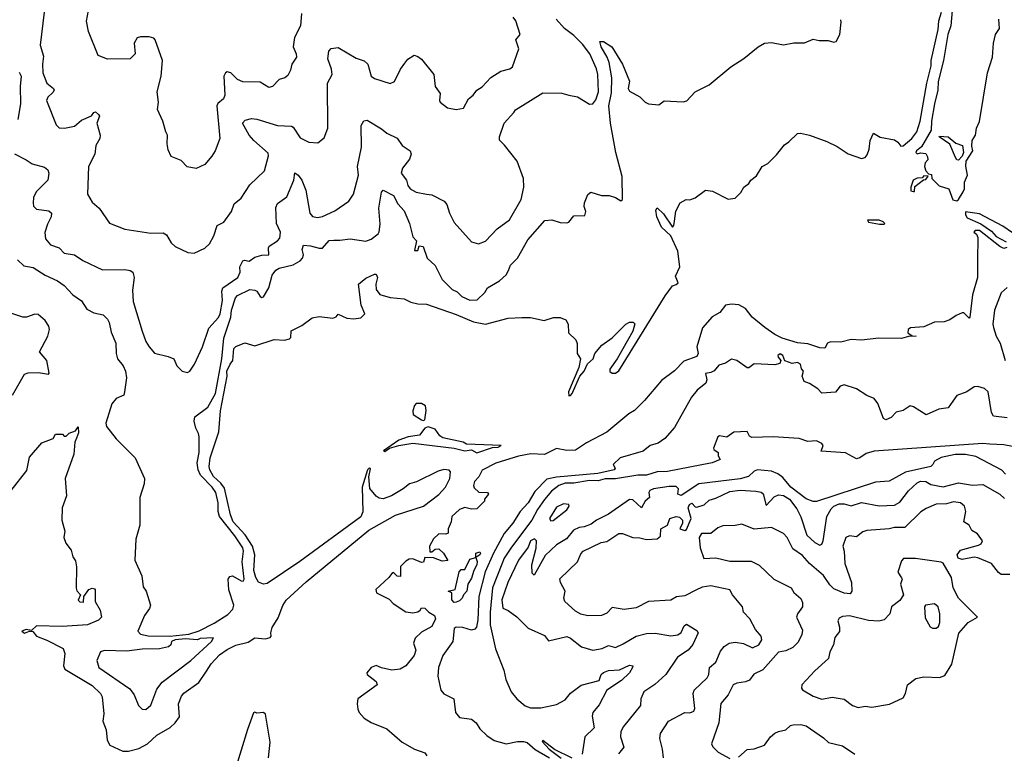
# Model space of a CAD drawing. Extents: x 1552033 to 1694788, y 811965 to 917215.
# Tile 318 of 632: x 1614307 to 1619989, y 877970 to 882201. Entities that reach past the tile are written whole.
import ezdxf

# ---------------------------------------------------------------- set-up
doc = ezdxf.new("R2010")
doc.units = 0

msp = doc.modelspace()

# ---------------------------------------------------------------- linework, layer by layer
at = {"layer": '0CON20XD'}
for points in [[(1614258.8, 879485), (1614348.4, 879601.6), (1614365, 879678.8), (1614435, 879760), (1614500, 879785), (1614515, 879810), (1614555, 879810), (1614565, 879800), (1614575, 879800), (1614593, 879817), (1614630, 879830), (1614645, 879853.3), (1614647.7, 879817.7), (1614635, 879788.2), (1614626.4, 879765), (1614620.8, 879695), (1614569.6, 879555), (1614577.5, 879455), (1614551.8, 879385), (1614551.4, 879315), (1614568.3, 879251.7), (1614562.5, 879215), (1614573, 879183), (1614605, 879142.5), (1614614, 879104), (1614629.3, 879079.3), (1614635.7, 879045), (1614632.7, 878922.7), (1614637.7, 878907.7), (1614657.5, 878885), (1614644.1, 878854.1), (1614655, 878843.3), (1614675, 878842.5), (1614677.5, 878875), (1614706.7, 878915), (1614725, 878923.3), (1614738.3, 878918.3), (1614743, 878913), (1614743.3, 878845), (1614772.5, 878795), (1614778.8, 878755), (1614762.7, 878737.3), (1614699.6, 878710.4), (1614551.9, 878701.9), (1614405, 878705.5), (1614375, 878677.5), (1614345, 878683.3), (1614320, 878675), (1614335, 878663.8), (1614365, 878674.3), (1614382.5, 878672.5), (1614405, 878646.2), (1614463.6, 878623.6), (1614559.2, 878575), (1614568.9, 878545), (1614560.8, 878475), (1614568.2, 878455), (1614725, 878361.1), (1614774.4, 878315), (1614782.5, 878295), (1614792.1, 878197.9), (1614787.1, 878155), (1614806.9, 878105), (1614812, 878045), (1614827.7, 878017.7), (1614901.9, 877981.9), (1614935, 877982.9), (1614995, 877997.1), (1615045.4, 878024.6), (1615099.2, 878075), (1615175, 878119.4), (1615205, 878146.4), (1615228.8, 878181.2), (1615223.9, 878255), (1615240.5, 878299.5), (1615255, 878316.8), (1615341.8, 878378.2), (1615385.8, 878444.2), (1615413.2, 878486.8), (1615461.1, 878538.9), (1615505, 878569.5), (1615555, 878594), (1615625, 878610.8), (1615665, 878635.2), (1615725, 878630.4), (1615752.7, 878637.3), (1615758.8, 878645), (1615755.9, 878665.9), (1615764.6, 878695), (1615799.2, 878750.8), (1615825, 878822.2), (1615845, 878854.1), (1615960.2, 878959.8), (1616322.8, 879257.2), (1616476.7, 879343.3), (1616636.8, 879395), (1616725, 879462.6), (1616764.9, 879505), (1616789.7, 879555), (1616794.1, 879594.1), (1616785, 879603.8), (1616755, 879607.3), (1616722.4, 879597.6), (1616596.7, 879535), (1616556.5, 879523.5), (1616520.5, 879495), (1616451.8, 879455), (1616405, 879436.9), (1616381.9, 879441.9), (1616363.8, 879453.8), (1616328.3, 879498.3), (1616321.2, 879565), (1616331.7, 879611.7), (1616325, 879616.7), (1616314.3, 879604.3), (1616283.1, 879505), (1616286.8, 879363.2), (1616276.7, 879333.3), (1615924, 879076), (1615735, 878949.9), (1615714, 878945), (1615685, 878957.9), (1615670.2, 878985), (1615659.1, 879025), (1615663.3, 879115), (1615651.3, 879165), (1615609.2, 879229.2), (1615539.8, 879305), (1615523.3, 879345), (1615488.6, 879498.6), (1615468.4, 879528.4), (1615425, 879565.8), (1615404.1, 879605), (1615400.6, 879625), (1615406.2, 879675), (1615456.7, 879823.3), (1615466.8, 879945), (1615503.7, 880145), (1615503.3, 880175), (1615521.1, 880215), (1615536.7, 880235), (1615543.1, 880305), (1615555, 880316.2), (1615607, 880337), (1615665, 880320), (1615775, 880356), (1615835, 880352.5), (1615865, 880360), (1615871.7, 880368.3), (1615873.6, 880406.4), (1615935, 880437.5), (1615995, 880482.5), (1616035, 880490), (1616115, 880480), (1616133, 880487), (1616145, 880502.5), (1616195, 880480), (1616235, 880476.7), (1616275, 880482.5), (1616298.8, 880505), (1616278.1, 880555), (1616262.5, 880675), (1616305, 880710.8), (1616355, 880733.6), (1616365, 880734.4), (1616371.6, 880715), (1616363, 880675), (1616365.2, 880645), (1616385.7, 880615.7), (1616445, 880599.2), (1616525, 880591.6), (1616565, 880572.7), (1616605, 880563.2), (1616655, 880560.8), (1616825, 880501.6), (1616925, 880458.8), (1616995, 880445.3), (1617125, 880479.1), (1617204.5, 880484.5), (1617255, 880483.8), (1617334.1, 880465.9), (1617387, 880483), (1617425, 880483.3), (1617459.2, 880469.2), (1617472, 880445), (1617474, 880395), (1617516.7, 880355), (1617523.6, 880333.6), (1617523.8, 880275), (1617542.5, 880245), (1617533.3, 880195), (1617474.2, 880055.8), (1617475, 880032.5), (1617485, 880033.8), (1617496, 880045), (1617540, 880145), (1617565, 880173.8), (1617584.4, 880215.6), (1617616.2, 880245), (1617626.7, 880275), (1617665.8, 880324.2), (1617725, 880366), (1617805, 880445.7), (1617825, 880457.5), (1617847, 880457), (1617857.3, 880447.3), (1617845.5, 880405), (1617755.7, 880244.3), (1617712.9, 880185), (1617712.6, 880172.6), (1617725, 880162.6), (1617745, 880163.4), (1617765, 880175.8), (1618032.2, 880607.8), (1618073.6, 880666.4), (1618096, 880674), (1618105.9, 880684.1), (1618092, 880722), (1618116, 880775), (1618105, 880866.7), (1618065, 880954.2), (1618011.1, 881005), (1617983.4, 881063.4), (1617977.9, 881102.1), (1617985, 881115.5), (1618021.3, 881081.3), (1618074.3, 881004.3), (1618082, 881015), (1618085, 881040), (1618093, 881097), (1618117.5, 881145), (1618152.5, 881165), (1618175, 881162.5), (1618205, 881174.3), (1618265, 881217.7), (1618305, 881212), (1618395, 881165.4), (1618435, 881171.2), (1618468.8, 881205), (1618485, 881235.8), (1618514.2, 881255.8), (1618526.7, 881275), (1618559.1, 881300.9), (1618592, 881355), (1618625, 881372), (1618675, 881422), (1618719.7, 881480.3), (1618745, 881496.9), (1618795, 881545.6), (1618812.7, 881547.3), (1618865, 881535.3), (1618965, 881498.2), (1619025, 881470.5), (1619088, 881428), (1619165, 881401.4), (1619185, 881405.7), (1619197.4, 881422.6), (1619209.1, 881455), (1619214.4, 881505), (1619234, 881546), (1619273, 881523), (1619355, 881507.8), (1619375, 881494), (1619390.9, 881470.9), (1619405, 881472.9), (1619455, 881516.4), (1619484.7, 881555), (1619503.7, 881616.3), (1619541, 881835), (1619565.8, 881934.3), (1619567, 881965), (1619606.1, 882145), (1619610.7, 882195), (1619626.2, 882245)], [(1614449.5, 882245), (1614425.7, 882055), (1614445, 881990), (1614438.9, 881945), (1614441.1, 881895), (1614464.7, 881835), (1614502.9, 881805), (1614506.7, 881795), (1614499.3, 881780.7), (1614470.6, 881755), (1614461.4, 881735), (1614518, 881595), (1614535, 881578), (1614565.8, 881575.8), (1614623.4, 881586.6), (1614665, 881621.4), (1614722.7, 881647.3), (1614735, 881666.7), (1614745, 881670), (1614762.5, 881655), (1614767.5, 881645), (1614752, 881605), (1614771.2, 881535), (1614770, 881515), (1614747.5, 881475), (1614741.4, 881425), (1614704.6, 881355)], [(1615933, 882237), (1615928.6, 882165), (1615892.4, 882097.6), (1615885.8, 882045), (1615903.1, 882005), (1615904.4, 881985), (1615878.1, 881945), (1615870, 881910), (1615855, 881880), (1615837.5, 881865), (1615805, 881856), (1615766, 881815), (1615745, 881810.6), (1615695, 881841.5), (1615595, 881842.5), (1615565, 881855.5), (1615525, 881894.5), (1615505, 881900), (1615494.3, 881895), (1615485.4, 881874.6), (1615490.6, 881765), (1615482.7, 881745), (1615451.5, 881718.5), (1615444.4, 881705), (1615463.1, 881515), (1615435.6, 881444.4), (1615416.8, 881413.2), (1615375, 881366.7), (1615325, 881343.8), (1615273, 881353), (1615238.3, 881388.3), (1615181.2, 881411.2), (1615165, 881450), (1615158.8, 881485), (1615161.2, 881535), (1615150, 881555), (1615133.8, 881615), (1615102.3, 881682.3), (1615108.6, 881725), (1615101.5, 881785), (1615124.5, 881875), (1615131.5, 881965), (1615089.4, 882085), (1615081.2, 882095), (1615055, 882103.1), (1615005, 882102.5), (1614985, 882095.8), (1614968.9, 882065), (1614973.6, 882005), (1614945, 881975.6), (1614814.3, 881974.3), (1614760, 881995), (1614705, 882132.5), (1614692.1, 882192.1), (1614704.4, 882255)], [(1614704.6, 881355), (1614698.6, 881195), (1614725, 881148), (1614765.7, 881115), (1614825, 881028.1), (1614915, 880992.5), (1615065, 880969.6), (1615135, 880971.9), (1615155, 880960), (1615180.6, 880915), (1615205, 880893.1), (1615278.3, 880858.3), (1615315, 880853.8), (1615376.6, 880883.4), (1615402.4, 880907.6), (1615427.5, 880955), (1615446.7, 881015), (1615485, 881034), (1615530, 881095), (1615545, 881139.2), (1615585, 881172), (1615635, 881248), (1615719.8, 881330.2), (1615742.5, 881415), (1615741.4, 881431.4), (1615659.2, 881505), (1615631.8, 881535), (1615593.3, 881605), (1615608.6, 881621.4), (1615645, 881630.6), (1615675, 881627.1), (1615795, 881590), (1615875, 881587.1), (1615885, 881580.8), (1615925, 881519.5), (1615975, 881493.8), (1616028.3, 881491.7), (1616065, 881520), (1616085.8, 881575), (1616083.6, 881835), (1616110, 881885), (1616106.2, 881915), (1616085.3, 881975), (1616090.9, 882019.1), (1616105, 882034.4), (1616145, 882040.6), (1616249.5, 881979.5), (1616295, 881963.6), (1616315.8, 881944.2), (1616335.5, 881875), (1616355, 881862.5), (1616445, 881833.3), (1616470.4, 881845), (1616504.6, 881915.4), (1616529.6, 881950.4), (1616547, 881973), (1616583.9, 881996.1), (1616605, 881989.2), (1616625, 881972.5), (1616696.4, 881885), (1616704.4, 881815), (1616734.5, 881775), (1616730, 881735), (1616734.2, 881725), (1616775, 881692.2), (1616825, 881682.7), (1616868.9, 881691.1), (1616896.2, 881743.8), (1616923.8, 881765), (1616945, 881793.8), (1616975, 881813.3), (1617025, 881868), (1617083.3, 881905), (1617135, 881918), (1617150, 881930), (1617186.7, 882033.3), (1617170.4, 882085), (1617195.7, 882115), (1617169.2, 882195), (1617154, 882215)], [(1619687.4, 882255), (1619679.2, 882165), (1619662, 882115), (1619638.4, 881965), (1619607.6, 881845), (1619605.6, 881795), (1619585.7, 881715), (1619568.9, 881615), (1619566.6, 881563.4), (1619511.7, 881468.3), (1619481.2, 881445), (1619477.5, 881435), (1619485, 881427.5), (1619505, 881432.5), (1619535, 881430), (1619545, 881410), (1619546.4, 881393.6), (1619532.5, 881375), (1619527.5, 881355), (1619535, 881330), (1619551.7, 881311.7), (1619568.3, 881308.3), (1619570, 881285), (1619613.3, 881243.3), (1619667.5, 881225), (1619692, 881162), (1619715, 881156.7), (1619725, 881163.3), (1619751.2, 881208.8), (1619758, 881225), (1619758, 881265), (1619776.7, 881305), (1619766.1, 881356.1), (1619768, 881385), (1619806.7, 881445), (1619800.8, 881470.8), (1619803.8, 881505), (1619821.8, 881535), (1619828.2, 881575), (1619845.8, 881614.2), (1619891.9, 881895), (1619920.3, 881985), (1619925.4, 882065), (1619937.3, 882115), (1619960.2, 882149.8), (1619956, 882205)], [(1614276.9, 881426.9), (1614345, 881393.8), (1614379.4, 881369.4), (1614450.9, 881350.9), (1614469.2, 881335), (1614475.6, 881315), (1614469.4, 881275), (1614402.6, 881207.4), (1614388, 881175), (1614384.3, 881144.3), (1614388.1, 881125), (1614405, 881108.5), (1614475, 881099.4), (1614490.8, 881085), (1614490, 881065), (1614467.5, 881022.5), (1614453.3, 880973.3), (1614456.9, 880936.9), (1614485, 880902.9), (1614535.3, 880885.3), (1614563.8, 880855), (1614624.3, 880844.3), (1614671.7, 880811.7), (1614785, 880758.6), (1614915, 880760), (1614944.6, 880754.6), (1614960, 880745), (1614968.9, 880715), (1614959.3, 880640.7), (1614962.7, 880575), (1615014.4, 880405), (1615036.2, 880345), (1615054.2, 880314.3), (1615085, 880277.8), (1615165, 880258.9), (1615196.7, 880245), (1615213.8, 880205), (1615245, 880174), (1615275, 880166.2), (1615288.8, 880175), (1615316.2, 880215), (1615362.9, 880315), (1615398.1, 880421.9), (1615455, 880484.3), (1615465, 880503.8), (1615478.5, 880581.5), (1615473.5, 880635), (1615480.4, 880655), (1615565.6, 880715), (1615579.2, 880745), (1615577.3, 880775), (1615595, 880810), (1615605, 880813.8), (1615631.2, 880808.8), (1615665, 880830.8), (1615705, 880843.3), (1615745.6, 880844.4), (1615742.5, 880885), (1615746.9, 880895), (1615795.6, 880925), (1615808.9, 880941.1), (1615812.2, 880975), (1615788.8, 881025), (1615785, 881118), (1615795, 881141.5), (1615849.8, 881180.2), (1615889.2, 881275), (1615895, 881317.5), (1615915, 881304.3), (1615936, 881275), (1615958.8, 881218.8), (1615981.1, 881085), (1615996.4, 881066.4), (1616025, 881060.8), (1616055, 881065.5), (1616125, 881099.3), (1616206.7, 881155), (1616233.6, 881195), (1616263.1, 881305), (1616257.5, 881355), (1616278.7, 881465), (1616278.6, 881591.4), (1616293, 881617), (1616311.7, 881621.7), (1616395, 881571.2), (1616425, 881545.8), (1616485, 881518.6), (1616515, 881476.2), (1616560, 881445), (1616565.8, 881425.8), (1616555.8, 881395.8), (1616516.2, 881345), (1616508, 881315), (1616540, 881275), (1616546.7, 881245), (1616560.8, 881225), (1616595, 881206.9), (1616655, 881195.6), (1616685, 881191.4), (1616756, 881155), (1616772, 881135), (1616787.5, 881085), (1616815, 881030.8), (1616915, 880920.8), (1616955, 880908.1), (1616995, 880922.9), (1617062.5, 880995), (1617133.8, 881046.2), (1617201.8, 881165), (1617216.6, 881235), (1617214.7, 881285), (1617178.2, 881385), (1617105, 881478), (1617075.7, 881505.7), (1617075.7, 881525), (1617103.3, 881605), (1617159.2, 881665), (1617168, 881682), (1617325, 881780), (1617435, 881777.3), (1617476.2, 881765), (1617525, 881755.5), (1617595.6, 881714.4), (1617615, 881715.6), (1617632, 881738), (1617646.7, 881785), (1617643.3, 881885), (1617635, 881918.6), (1617596.3, 882005), (1617555, 882060.8), (1617505, 882109.2), (1617450.5, 882150.5), (1617402.8, 882205)], [(1615174.3, 878645.7), (1615282.6, 878657.4), (1615343.1, 878676.9), (1615429.9, 878720.1), (1615509.2, 878770.8), (1615537.6, 878802.4), (1615542.7, 878825), (1615515, 878912), (1615510, 878975), (1615520.6, 878989.4), (1615535, 878992.9), (1615585, 878965.4), (1615596.5, 878963.5), (1615602, 878975), (1615591.4, 879075), (1615598.1, 879135), (1615594.6, 879155), (1615548.7, 879225), (1615459.8, 879335), (1615451.9, 879365), (1615452.7, 879415), (1615438.8, 879475), (1615418.4, 879505), (1615351, 879575), (1615337, 879605), (1615332, 879645), (1615342.5, 879705), (1615342.8, 879795), (1615340, 879815), (1615324.5, 879845.5), (1615313.4, 879885), (1615318.7, 879911.3), (1615393.1, 879966.9), (1615436.5, 880045), (1615473, 880245), (1615485.6, 880365), (1615525.8, 880485), (1615530.1, 880525), (1615552.2, 880597.8), (1615565, 880610), (1615635, 880646), (1615665, 880641.5), (1615675.5, 880635), (1615695, 880604.3), (1615705, 880598.1), (1615715, 880601.9), (1615744.5, 880655.5), (1615765, 880727.7), (1615785, 880755.8), (1615805, 880768.8), (1615885, 880787.7), (1615925, 880810), (1615939.6, 880825), (1615944.4, 880844.4), (1615937.1, 880875), (1615945, 880901.2), (1615985, 880897.5), (1616035, 880883.1), (1616055, 880884.3), (1616093.3, 880926.7), (1616120.5, 880930.5), (1616155, 880928.8), (1616215, 880936.9), (1616305, 880924.6), (1616335.8, 880935), (1616375, 880966.2), (1616382.1, 880977.9), (1616387.7, 881022.3), (1616379.7, 881115), (1616395, 881206.7), (1616405, 881217.8), (1616465, 881187.5), (1616489.9, 881139.9), (1616525, 881098.9), (1616557, 881025), (1616575, 880949.2), (1616596.7, 880925), (1616585, 880870), (1616605, 880870), (1616613, 880897), (1616635, 880892.5), (1616658.6, 880825), (1616705, 880783.8), (1616745, 880702), (1616803.3, 880645), (1616830.7, 880630.7), (1616859.2, 880605), (1616905, 880583.1), (1616946.2, 880585), (1616991.7, 880628.3), (1617006.2, 880655), (1617075.8, 880695), (1617115, 880729.2), (1617128.6, 880755), (1617138.6, 880785), (1617180.6, 880825), (1617239.1, 880930.9), (1617337.3, 881042.7), (1617377.6, 881047.6), (1617425, 881031.2), (1617465, 881030), (1617475.9, 881034.1), (1617505, 881070), (1617568.3, 881071.7), (1617573.3, 881095), (1617563.9, 881123.9), (1617566.2, 881145), (1617586.4, 881193.6), (1617603.6, 881206.4), (1617665, 881188), (1617707.9, 881187.9), (1617745.6, 881175.6), (1617775, 881156.7), (1617785, 881163.3), (1617784.2, 881295.8), (1617747.5, 881435), (1617715.9, 881605), (1617706.7, 881705), (1617721.3, 881778.7), (1617723.3, 881865), (1617708.8, 881955), (1617697.5, 881985), (1617663.4, 882045), (1617654.6, 882075.4), (1617675.2, 882075.2), (1617723.6, 882043.6), (1617785.2, 881945.2), (1617826.9, 881846.9), (1617818, 881805), (1617825, 881788.8), (1617885, 881756), (1617915.9, 881725.9), (1617935, 881716.2), (1617995, 881710), (1618026.4, 881733.6), (1618135, 881727.5), (1618156, 881734), (1618205, 881785.6), (1618285, 881826), (1618410.7, 881929.3), (1618485, 881977.6), (1618568.2, 882045), (1618605, 882064.8), (1618645, 882068.6), (1618715, 882055.6), (1618775, 882067.3), (1618835, 882067.3), (1618885, 882089.5), (1618921.2, 882081.2), (1618971.5, 882081.5), (1619005, 882070.7), (1619017.5, 882075), (1619040.2, 882115), (1619047.6, 882187.6), (1619045, 882201.2)], [(1614305, 881899.4), (1614316, 881875), (1614310, 881815), (1614311.4, 881715), (1614297.6, 881625)], [(1619725, 881390), (1619715, 881392.5), (1619706.4, 881406.4), (1619674, 881484), (1619613.3, 881525), (1619615, 881530), (1619665, 881526.2), (1619708.8, 881488.8), (1619747.5, 881475), (1619753.3, 881435), (1619746.1, 881413.9), (1619725, 881390)], [(1619470, 881210), (1619471.7, 881238.3), (1619521.7, 881278.3), (1619535, 881280), (1619548.3, 881298.3), (1619525, 881300), (1619515, 881290), (1619485, 881286.7), (1619462.5, 881275), (1619450, 881235), (1619450, 881215), (1619465, 881210), (1619470, 881210)], [(1620035, 880971.2), (1619979.7, 881009.7), (1619845, 881081.2), (1619765, 881092.5), (1619764.4, 881075), (1619775, 881059.2), (1619853.6, 881023.6), (1619915, 880981.5), (1619941, 880951), (1619999.1, 880919.1)], [(1619268, 881022), (1619295, 881022.5), (1619300, 881025), (1619290, 881035), (1619265.7, 881045.7), (1619200, 881045), (1619205, 881034.3), (1619268, 881022)], [(1620002.4, 880887.6), (1619985, 880881.4), (1619962.4, 880892.4), (1619846.2, 880985), (1619820, 880985), (1619812.5, 880975), (1619827.5, 880965), (1619836.7, 880945), (1619834.5, 880814.5), (1619833.3, 880715), (1619805.8, 880615), (1619790, 880485), (1619785, 880480), (1619755, 880510), (1619745, 880510), (1619710, 880495), (1619675, 880470), (1619641.7, 880458.3), (1619585, 880457.5), (1619525, 880430), (1619446.9, 880423.1), (1619433.3, 880415), (1619432.5, 880395), (1619457.5, 880377.5), (1619480, 880375), (1619435, 880373.1), (1619395, 880363.3), (1619265, 880364.3), (1619165, 880353.3), (1619105, 880356.5), (1619045, 880340.6), (1618985, 880342.5), (1618967.5, 880335), (1618952.5, 880307.5), (1618925, 880308), (1618855, 880330.8), (1618795, 880338.1), (1618706.7, 880365), (1618665, 880385.5), (1618606.2, 880425), (1618534.6, 880485), (1618495, 880536.1), (1618455.9, 880555.9), (1618415, 880559.7), (1618379.2, 880555), (1618347.8, 880512.2), (1618302.8, 880487.2), (1618246.5, 880423.5), (1618215.2, 880315), (1618222.7, 880275), (1618215, 880258.8), (1618139.1, 880230.9), (1618085, 880175.7), (1618010.2, 880119.8), (1617912.3, 880005), (1617855, 879948), (1617821.9, 879928.1), (1617695, 879822.9), (1617578.8, 879761.2), (1617515, 879718.4), (1617465, 879716.7), (1617405, 879727.5), (1617335, 879694), (1617257.1, 879697.1), (1617186.4, 879683.6), (1617055, 879643), (1616976.6, 879603.4), (1616955.8, 879565), (1616932.2, 879537.8), (1616926.6, 879515), (1616930.6, 879500.6), (1616957, 879477), (1617007.5, 879475), (1617012.5, 879465), (1616990, 879435), (1616990, 879425), (1616945, 879380), (1616915, 879377.5), (1616875, 879388), (1616844.2, 879375.8), (1616800, 879335), (1616797.5, 879305), (1616780, 879265), (1616779.3, 879240.7), (1616766.2, 879233.8), (1616725, 879236.2), (1616695, 879206.7), (1616672, 879165), (1616673, 879133), (1616685, 879132.5), (1616705, 879146.7), (1616725, 879150), (1616752.5, 879125), (1616778.3, 879081.7), (1616745, 879077.5), (1616695, 879096.7), (1616645, 879100), (1616638.3, 879071.7), (1616625, 879070), (1616575, 879092), (1616555, 879089.2), (1616535, 879078.6), (1616505, 879047.5), (1616505, 878990), (1616485, 878992.5), (1616465, 879012.5), (1616455, 879007.5), (1616436.7, 878983.3), (1616363.1, 878915), (1616366.2, 878895), (1616439.2, 878859.2), (1616463.3, 878835), (1616535, 878786.7), (1616575, 878780), (1616603.9, 878786.1), (1616617.5, 878795), (1616625, 878810), (1616645, 878807.5), (1616667.5, 878785), (1616700, 878765), (1616706.1, 878746.1), (1616685, 878702), (1616625, 878669.2), (1616588.6, 878635), (1616580, 878605), (1616594, 878565), (1616584, 878535), (1616535, 878474.2), (1616502.5, 878455), (1616455, 878449.5), (1616395, 878463.3), (1616365, 878477.5), (1616336.2, 878465), (1616311.2, 878435), (1616312, 878425), (1616364.3, 878385), (1616370.8, 878365), (1616258, 878285), (1616254, 878255), (1616258.8, 878225), (1616265.9, 878205.9), (1616295, 878173.1), (1616335, 878148.1), (1616425, 878112.2), (1616515, 878034.6), (1616585, 877993.1), (1616645, 877972), (1616656.7, 877955)], [(1614295.6, 880815.6), (1614331.1, 880781.1), (1614385, 880771.5), (1614455, 880727.3), (1614525.7, 880695), (1614565, 880668.5), (1614615, 880613.5), (1614665, 880580.6), (1614695, 880531.9), (1614735, 880510.9), (1614788.5, 880498.5), (1614814.7, 880474.7), (1614824.6, 880455), (1614835, 880398.8), (1614861.8, 880335), (1614863.9, 880275), (1614871.8, 880245), (1614904.7, 880204.7), (1614918.2, 880175), (1614923.5, 880135), (1614912.1, 880055), (1614908.1, 880035), (1614865, 880015.6), (1614840, 879985), (1614804.6, 879875), (1614808.8, 879855), (1614864.6, 879784.6), (1614974.2, 879675), (1615027.5, 879555), (1615026, 879524), (1615000, 879445), (1615000.8, 879285), (1614977.8, 879205), (1614971.5, 879085), (1615013, 878993), (1615020.3, 878930.3), (1615036.7, 878905), (1615061.9, 878825), (1615055.5, 878805), (1615027.6, 878765), (1614989.6, 878675), (1615005, 878658), (1615048.3, 878648.3), (1615174.3, 878645.7)], [(1620005, 880657.5), (1619969.5, 880625), (1619932.1, 880525), (1619922.7, 880445), (1619925.4, 880425.4), (1619942.3, 880375), (1619964.6, 880335), (1619993.9, 880235)], [(1614266.7, 880035), (1614335, 880155.8), (1614355.6, 880164.4), (1614416.2, 880166.2), (1614473, 880157), (1614478, 880162), (1614463.5, 880235), (1614421.5, 880285), (1614470.6, 880375), (1614479.6, 880415), (1614475, 880433.8), (1614455, 880465.5), (1614415, 880501.1), (1614395, 880503.3), (1614346.7, 880485), (1614325.5, 880485.5), (1614250.8, 880510.8)], [(1620005, 879905.1), (1619925.5, 879915), (1619914.8, 879934.8), (1619895.2, 880055), (1619875, 880073.2), (1619835, 880086.2), (1619815, 880083.9), (1619772.9, 880055), (1619715, 880033.9), (1619691.7, 880001.7), (1619665, 879961.8), (1619610, 879955), (1619537.3, 879922.7), (1619465, 879968.9), (1619445, 879973.3), (1619405, 879946.8), (1619365, 879937.9), (1619335, 879906.9), (1619305, 879893.5), (1619291.4, 879901.4), (1619258.1, 879988.1), (1619236.8, 880016.8), (1619194.5, 880034.5), (1619135, 880071.3), (1619065, 880095.9), (1619042.1, 880087.9), (1619015, 880052.5), (1618935, 880047.5), (1618912, 880072), (1618865, 880102.5), (1618833.3, 880115), (1618822.5, 880145), (1618830, 880175), (1618818.3, 880188.3), (1618812.5, 880215), (1618795, 880223.3), (1618765, 880218.8), (1618723, 880233), (1618710, 880265), (1618695, 880273.3), (1618682.5, 880265), (1618683.9, 880253.9), (1618700, 880235), (1618692.5, 880217.5), (1618665, 880211.2), (1618545, 880216.2), (1618515, 880193.8), (1618505, 880193.8), (1618445, 880236), (1618415, 880242.5), (1618380.3, 880219.7), (1618341.1, 880208.9), (1618314.2, 880175.8), (1618295, 880167.1), (1618265, 880160), (1618271.4, 880125), (1618266.2, 880105), (1618216.7, 880065), (1618184, 880025), (1618085, 879848.8), (1618030, 879785), (1617990.9, 879759.1), (1617945, 879744.7), (1617905, 879712.8), (1617771.2, 879675), (1617731.2, 879635), (1617743.3, 879615), (1617737.5, 879605), (1617644.1, 879584.1), (1617405, 879563.5), (1617348.4, 879551.6), (1617280.7, 879479.3), (1617241.8, 879415), (1617194.6, 879365), (1617152.2, 879297.8), (1617103.1, 879236.9), (1617040.7, 879125), (1616993.4, 879016.6), (1616956.3, 878875), (1616950.2, 878739.8), (1616942.7, 878697.3), (1616934, 878686), (1616915, 878680.1), (1616863.4, 878696.6), (1616825, 878697.6), (1616815, 878690), (1616806.2, 878615), (1616748.2, 878535), (1616724.6, 878465), (1616720, 878415), (1616736.7, 878335), (1616755, 878313.8), (1616812, 878285), (1616821.9, 878205), (1616845, 878175.8), (1616915, 878167.5), (1616941.4, 878145), (1616962.2, 878112.2), (1617002, 878072), (1617045, 878043.5), (1617115, 878024.3), (1617178.8, 878038.8), (1617215, 878039.2), (1617235, 878032.5), (1617281.9, 877991.9), (1617365, 877943.9)], [(1616635, 879889.2), (1616645, 879893.3), (1616653.7, 879946.3), (1616648.2, 879975), (1616625, 879987.3), (1616595, 879988.5), (1616585, 879975.8), (1616576.2, 879945), (1616578.2, 879925), (1616625, 879893.1), (1616635, 879889.2)], [(1616945, 879703.7), (1617035, 879733.3), (1617067.5, 879735), (1617086.2, 879746.2), (1616885, 879752.9), (1616866.2, 879765), (1616748.8, 879788.8), (1616730.7, 879800.7), (1616705, 879840), (1616665, 879852.5), (1616645, 879846.2), (1616614.4, 879805.6), (1616548.8, 879795), (1616495, 879776.7), (1616407.5, 879715), (1616415, 879710), (1616440.7, 879729.3), (1616494.3, 879745.7), (1616575, 879759.5), (1616815, 879729.1), (1616876, 879714), (1616915, 879719.6), (1616945, 879703.7)], [(1620035, 879739.8), (1619985, 879750.1), (1619905, 879753.4), (1619865, 879756.2), (1619237.4, 879712.6), (1619190.7, 879699.3), (1619155, 879674), (1619135, 879668), (1619072.8, 879702.8), (1618932.5, 879712.5), (1618943.3, 879745), (1618935, 879756.7), (1618905, 879772.5), (1618855, 879769.2), (1618805, 879786.2), (1618655, 879796.1), (1618531.8, 879791.8), (1618518.9, 879798.9), (1618505, 879826.2), (1618427.7, 879822.3), (1618386.9, 879793.1), (1618345, 879801.9), (1618334.7, 879795), (1618310.2, 879730.2), (1618312.4, 879722.4), (1618336.7, 879705), (1618336.7, 879685), (1618350, 879665), (1618303.3, 879645), (1618045, 879596), (1617985, 879593.9), (1617925, 879574.4), (1617875, 879573.7), (1617745, 879554), (1617685, 879553.3), (1617645, 879542.2), (1617595, 879543.7), (1617505, 879527.4), (1617455, 879527.8), (1617418.8, 879515), (1617375, 879482.6), (1617335, 879434.7), (1617294.4, 879375.6), (1617263.2, 879315), (1617145, 879159.3), (1617103.2, 879095), (1617089.5, 879060.5), (1617036.4, 878925), (1617022.4, 878785), (1617021.4, 878711.4), (1617053.2, 878573.2), (1617100, 878450), (1617112.9, 878395), (1617144, 878325), (1617175, 878283.8), (1617224.5, 878244.5), (1617255, 878233.3), (1617315, 878231.5), (1617405, 878251.4), (1617455, 878278.2), (1617485, 878317.9), (1617547.8, 878362.2), (1617650.1, 878389.9), (1617662.8, 878425), (1617675, 878437.1), (1617705, 878447.7), (1617768.3, 878451.7), (1617825, 878478.2), (1617845.4, 878475.4), (1617842.7, 878465), (1617825, 878433.8), (1617779.3, 878390.7), (1617695.3, 878335), (1617650.2, 878249.8), (1617613.8, 878205), (1617611.1, 878185), (1617622, 878118), (1617568.6, 878065), (1617553.3, 877965)], [(1619995, 879579.2), (1619975, 879603.3), (1619825, 879681.5), (1619765, 879694.1), (1619705, 879693.8), (1619625, 879676.2), (1619586.2, 879655), (1619576.2, 879635), (1619563.8, 879625), (1619417.6, 879592.4), (1619325, 879540), (1619245, 879534.8), (1618905, 879421.5), (1618885, 879421.5), (1618845, 879438.5), (1618756.4, 879505), (1618710.4, 879560.4), (1618682.3, 879582.3), (1618645, 879597.4), (1618565, 879605.4), (1618545, 879597.7), (1618512.5, 879567.5), (1618465, 879552.5), (1618226.1, 879523.9), (1618125, 879456.1), (1618105.6, 879465), (1618108.9, 879495), (1618095, 879508.6), (1618055, 879509.6), (1617965, 879495.1), (1617942.7, 879485), (1617936.7, 879475), (1617941.5, 879445), (1617916.5, 879425), (1617895, 879386.7), (1617845, 879432.1), (1617825, 879433.7), (1617705, 879349.5), (1617635, 879314.4), (1617605, 879292.5), (1617565, 879276.3), (1617535, 879272.9), (1617503.7, 879256.3), (1617462.2, 879207.8), (1617405, 879172.5), (1617339, 879111), (1617275, 878997.5), (1617265, 879010), (1617263.2, 879056.8), (1617287.7, 879152.3), (1617289.5, 879195), (1617277, 879207), (1617255, 879196), (1617241.1, 879158.9), (1617185.7, 879085), (1617123.1, 878955), (1617090, 878855), (1617095, 878806.7), (1617125, 878793.8), (1617176.8, 878756.8), (1617241.1, 878691.1), (1617335, 878649.2), (1617358.3, 878618.3), (1617465, 878642.9), (1617485, 878634.6), (1617549.4, 878585), (1617615, 878564.8), (1617668.6, 878575), (1617705, 878592.7), (1617745, 878581), (1617788.7, 878601.3), (1617865, 878646.7), (1617925, 878661.5), (1617975, 878662.9), (1618065, 878648.2), (1618105, 878652.5), (1618123.6, 878666.4), (1618141.8, 878705), (1618155, 878715.6), (1618215, 878677.7), (1618223.1, 878665), (1618191.7, 878598.3), (1618165, 878564.1), (1618103.8, 878525), (1618035, 878424.4), (1617972.9, 878367.1), (1617909.2, 878325), (1617892, 878285), (1617889.2, 878245), (1617790.9, 878125), (1617776.4, 878095), (1617774.6, 878065), (1617793.1, 878005), (1617762.4, 877967.6)], [(1618022, 877945), (1618017.3, 877995), (1618000.9, 878055), (1618005.5, 878085), (1618050.5, 878155), (1618145, 878206), (1618175, 878203.3), (1618196.7, 878213.3), (1618202.1, 878227.9), (1618193.2, 878315), (1618198.6, 878335), (1618273.5, 878405), (1618283.1, 878425), (1618288.5, 878465), (1618325, 878496.2), (1618351.2, 878558.8), (1618372.9, 878587.1), (1618401.4, 878605), (1618435, 878611), (1618482.9, 878602.9), (1618535, 878578.6), (1618572, 878595), (1618589.2, 878625), (1618586, 878645), (1618552.5, 878685), (1618520.8, 878745), (1618484.2, 878785), (1618478, 878815), (1618420, 878885), (1618405, 878912.5), (1618295, 878936.7), (1618245, 878927.5), (1618209.2, 878910.8), (1618145, 878879.2), (1618097.7, 878872.3), (1618065, 878853.8), (1617935, 878845.5), (1617865, 878810), (1617795, 878799.6), (1617725, 878810.8), (1617695, 878778.2), (1617664.6, 878764.6), (1617585, 878762.2), (1617545, 878772.7), (1617515, 878790), (1617453.3, 878845), (1617447.3, 878865), (1617454.4, 878905), (1617428, 878955), (1617424.5, 878975.5), (1617525, 879074.5), (1617545, 879121.2), (1617559.2, 879135), (1617663.3, 879185), (1617695, 879190.9), (1617765, 879238.1), (1617785, 879237.3), (1617844.3, 879214.3), (1617885, 879213.6), (1617925, 879203.4), (1617985, 879206.5), (1618005, 879222.5), (1618005.8, 879265), (1618044.3, 879285), (1618058.2, 879325), (1618095, 879335.6), (1618115, 879332.1), (1618132.7, 879315), (1618132.4, 879297.6), (1618116.2, 879265), (1618145, 879254.4), (1618155, 879261.4), (1618181, 879325), (1618163.9, 879385), (1618172.5, 879405), (1618185, 879413.5), (1618205, 879391.8), (1618215, 879389.6), (1618256, 879404), (1618285, 879430.9), (1618325, 879441.1), (1618405, 879479.3), (1618465, 879488.7), (1618555, 879482.5), (1618585, 879476.5), (1618596.9, 879466.9), (1618615, 879398.8), (1618660.7, 879449.3), (1618685, 879461.1), (1618715, 879456.2), (1618749.6, 879435), (1618790.5, 879380.5), (1618815, 879334.4), (1618848.7, 879228.7), (1618895, 879186.2), (1618925, 879170.8), (1618935, 879176), (1618943.8, 879195), (1618964.8, 879335), (1618989.4, 879380.6), (1619005, 879395.7), (1619035, 879408.1), (1619065, 879409.4), (1619105, 879397.9), (1619165, 879416.8), (1619267.1, 879397.1), (1619355, 879401.2), (1619385, 879418.5), (1619436.1, 879483.9), (1619485, 879529.1), (1619505, 879538.9), (1619535, 879537.7), (1619565, 879521.1), (1619635, 879506.1), (1619725, 879529.2), (1619805, 879517.5), (1619865, 879520), (1619962.6, 879465), (1619988.8, 879438.8)], [(1617371.5, 879311.5), (1617385, 879312.7), (1617464.4, 879375), (1617478, 879395), (1617476.7, 879405), (1617445, 879409.5), (1617405, 879390), (1617364.7, 879325), (1617371.5, 879311.5)], [(1620020.5, 879000.5), (1619971, 879001), (1619955, 879012.7), (1619915, 879065.2), (1619835, 879097.9), (1619815, 879100.9), (1619745, 879088.1), (1619722.1, 879095), (1619716.8, 879115), (1619735, 879140.9), (1619839.6, 879170.4), (1619855, 879178.6), (1619862.5, 879195), (1619833.8, 879235), (1619801.2, 879255), (1619786.2, 879285), (1619754.5, 879304.5), (1619766.7, 879365), (1619758.1, 879395), (1619735, 879415.2), (1619695, 879419.8), (1619655, 879408), (1619595, 879407.3), (1619537.2, 879382.8), (1619507.6, 879362.4), (1619415, 879273.3), (1619355, 879272.9), (1619324.6, 879265.4), (1619195, 879254.6), (1619172.7, 879247.3), (1619135, 879218.9), (1619095, 879224.5), (1619075, 879215.7), (1619056.4, 879165), (1619064.7, 879135), (1619067.9, 879065), (1619107.4, 878955), (1619108.4, 878905), (1619099.7, 878890.3), (1619065, 878893), (1619005, 878919.4), (1618982, 878942), (1618945.3, 878995), (1618864.3, 879064.3), (1618825, 879111.1), (1618769.1, 879149.1), (1618735.5, 879215), (1618715, 879237.1), (1618645, 879272.5), (1618545, 879263.6), (1618475, 879291.5), (1618435, 879283.8), (1618365, 879282.1), (1618335, 879269.6), (1618295, 879238.5), (1618241.8, 879238.2), (1618227.8, 879215), (1618233.9, 879155), (1618255, 879092.9), (1618325, 879097.8), (1618405, 879078.7), (1618528.1, 879078.1), (1618575, 879054.4), (1618658.8, 878975), (1618758.8, 878925), (1618775, 878896.7), (1618815, 878862.5), (1618825, 878840), (1618823.8, 878815), (1618794.6, 878775.4), (1618790, 878755), (1618825, 878680), (1618820.5, 878655), (1618799.1, 878610.9), (1618769.2, 878580.8), (1618728.3, 878561.7), (1618685, 878553.5), (1618595, 878451.8), (1618543.9, 878426.1), (1618518.3, 878391.7), (1618495, 878382), (1618445, 878375.2), (1618424.7, 878365), (1618395, 878308.2), (1618352.9, 878257.1), (1618340.8, 878145), (1618298.6, 878025), (1618307, 878007), (1618337, 877977), (1618405, 877940.6)], [(1616815, 878840), (1616800, 878855), (1616800, 878895), (1616780, 878905), (1616820, 878915), (1616843, 879017), (1616855, 879030), (1616875, 879030), (1616905, 879090), (1616940, 879100), (1616940, 879125), (1616961.7, 879131.7), (1616966.2, 879125), (1616962.5, 879115), (1616940, 879100), (1616947, 879077), (1616945, 879057.5), (1616927.5, 879025), (1616915, 878980), (1616894.1, 878945.9), (1616887.5, 878905), (1616867.5, 878885), (1616860, 878865), (1616845, 878850), (1616825, 878842.5), (1616815, 878840)], [(1619145, 878234.7), (1619185, 878241.8), (1619225, 878237.1), (1619326.2, 878253.8), (1619405, 878290), (1619419.1, 878315), (1619429.2, 878365), (1619478.1, 878401.9), (1619525, 878411.2), (1619615, 878407.3), (1619645, 878418.9), (1619685.2, 878485), (1619726.8, 878663.2), (1619780, 878725), (1619833.8, 878755), (1619723.9, 878865), (1619694.1, 878924.1), (1619683.3, 878985), (1619635, 879065.8), (1619625, 879072.5), (1619477, 879093), (1619407.1, 879092.9), (1619395, 879080), (1619374, 879015), (1619395, 878982.5), (1619400, 878975), (1619390, 878945), (1619406.9, 878885), (1619385, 878852.3), (1619336.8, 878815), (1619328.7, 878775), (1619295, 878740.4), (1619265, 878731.4), (1619205, 878735.6), (1619095, 878762.5), (1619055, 878760), (1619035, 878749.2), (1619028.6, 878735), (1619038.5, 878698.5), (1619037, 878673), (1619011.2, 878638.8), (1619002.7, 878595), (1618982.6, 878555), (1618973.7, 878516.3), (1618894.4, 878445), (1618820, 878365), (1618818, 878345), (1618825, 878336.2), (1618885, 878299.4), (1618935, 878282.1), (1618995, 878294.1), (1619065, 878282), (1619112.5, 878245), (1619145, 878234.7)], [(1619575, 878691.4), (1619595, 878691.9), (1619608.9, 878701.1), (1619616.3, 878723.7), (1619616, 878775), (1619606.4, 878815), (1619585, 878831.3), (1619534, 878825), (1619527.5, 878815), (1619532.3, 878752.3), (1619560, 878700), (1619575, 878691.4)], [(1615035, 878223.1), (1615065, 878248.6), (1615099.2, 878340.7), (1615128.8, 878381.2), (1615294.3, 878505.7), (1615414, 878615), (1615425.9, 878635.9), (1615348.3, 878631.7), (1615334.1, 878624.1), (1615265, 878630), (1615205, 878623.8), (1615182.5, 878615), (1615180, 878595), (1615166.7, 878585), (1615115, 878573.2), (1615015, 878570.4), (1614925, 878559.2), (1614796.6, 878563.4), (1614773.5, 878555), (1614753.2, 878505), (1614764.8, 878464.8), (1614942.1, 878342.1), (1614967.4, 878307.4), (1614992.5, 878245), (1615015, 878225.7), (1615035, 878223.1)], [(1615742.2, 877945), (1615752.6, 878035), (1615725.3, 878195.3), (1615715, 878205.8), (1615675, 878202.5), (1615665, 878207.5), (1615657, 878203), (1615621.8, 878108.2), (1615557.1, 877895)], [(1618455, 877947.3), (1618505, 877992.2), (1618545, 877995.6), (1618605, 878017.1), (1618640, 878065), (1618665, 878085.4), (1618685, 878096.2), (1618727.5, 878105), (1618755, 878130), (1618770, 878135), (1618815, 878136.2), (1618845, 878128), (1618945, 878058.9), (1618975, 878033.3), (1619055, 878012.9), (1619125.5, 877965.5)], [(1617495, 877941.4), (1617393, 877993), (1617325, 878043.3), (1617321.4, 878038.6), (1617362.2, 877995), (1617432.6, 877942.6)]]:
    msp.add_lwpolyline(points, dxfattribs=at)

doc.saveas('drawing.dxf')
